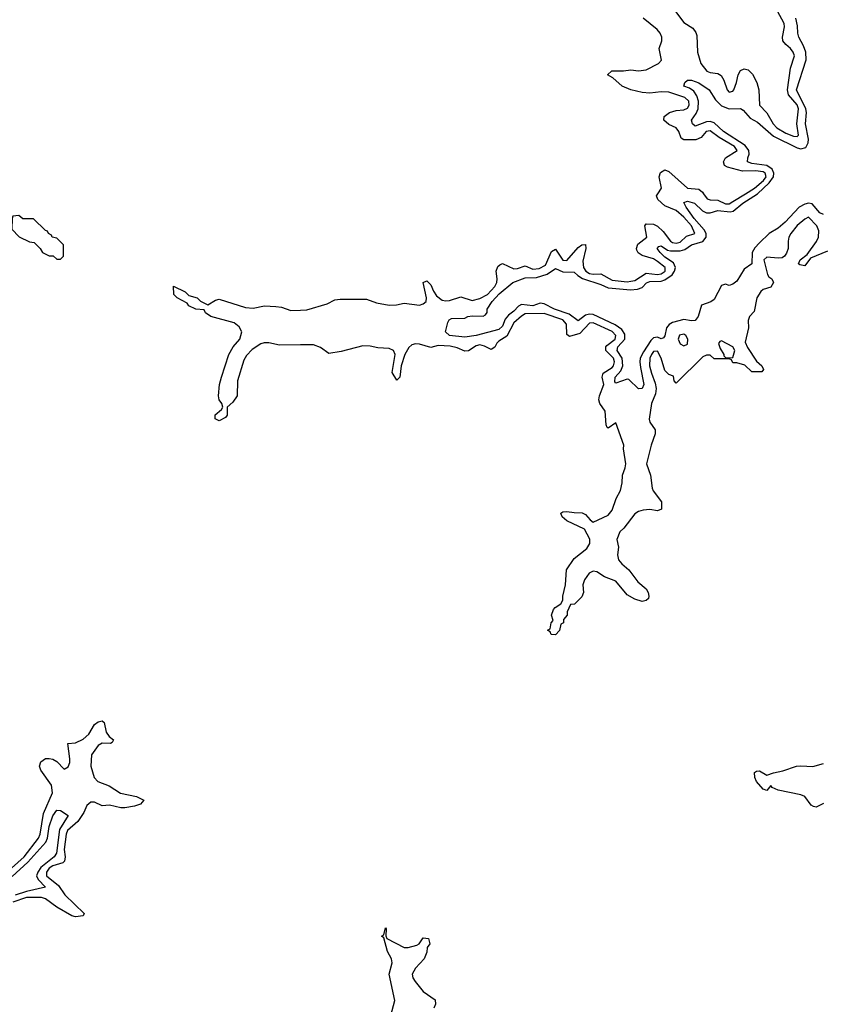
# Model space of a CAD drawing. Header units: inches. Extents: x 2710684 to 2828758, y 857022 to 965663.
# Tile 270 of 316: x 2778514 to 2782763, y 885710 to 890922. Entities that reach past the tile are written whole.
import ezdxf

# ---------------------------------------------------------------- set-up
doc = ezdxf.new("R2010")
doc.units = ezdxf.units.IN
doc.header["$MEASUREMENT"] = 0
for name, color, linetype in [('C7878', 7, 'Continuous'), ('C7888', 7, 'Continuous'), ('C7889', 7, 'Continuous')]:
    doc.layers.add(name, color=color, linetype=linetype)

msp = doc.modelspace()

# ---------------------------------------------------------------- linework, layer by layer
at = {"layer": 'C7878', "color": 4, "elevation": 12}
msp.add_lwpolyline([(2778510, 889886), (2778478, 889882), (2778474, 889870), (2778472.7, 889812.7), (2778511.6, 889771.6), (2778565.4, 889745.4), (2778590, 889742), (2778622, 889710), (2778634, 889690), (2778670, 889672), (2778691.6, 889671.6), (2778710, 889654), (2778730, 889654), (2778746, 889670), (2778746, 889730), (2778710, 889766), (2778686, 889770), (2778682, 889782), (2778666, 889790), (2778662, 889802), (2778650, 889806), (2778587.3, 889867.3), (2778530, 889868)], close=True, dxfattribs=at)
at = {"layer": 'C7878', "color": 4}
for points, elevation in [([(2780000, 889200.3), (2779890, 889199.3), (2779832.1, 889212.1), (2779808.1, 889211.9), (2779790, 889206), (2779744.4, 889175.6), (2779714.9, 889145.1), (2779701.1, 889118.9), (2779666.8, 889010), (2779664.7, 888930), (2779642, 888898), (2779612, 888870), (2779611.6, 888828.4), (2779603.6, 888816.4), (2779570, 888798), (2779548.4, 888808.4), (2779549, 888830), (2779582, 888858), (2779588.7, 888870), (2779584, 888890), (2779569.6, 888909.6), (2779565.6, 888930), (2779572.3, 888990), (2779582.9, 889030), (2779622, 889150), (2779643.7, 889190), (2779679, 889230), (2779689.2, 889270), (2779676.2, 889296.2), (2779650, 889317.2), (2779526, 889350), (2779498, 889370), (2779490, 889386), (2779446, 889390), (2779410, 889408), (2779400.4, 889420.4), (2779348, 889450), (2779330, 889468), (2779328, 889512), (2779390, 889482), (2779410, 889462), (2779454, 889450), (2779471.6, 889431.6), (2779510, 889412), (2779550, 889438), (2779570, 889442.8), (2779710, 889398), (2779750, 889395.5), (2779810, 889408), (2779870, 889404.4), (2779899.9, 889399.9), (2779950, 889382.4), (2780000, 889384.6)], 8), ([(2778470, 886430.7), (2778537.3, 886490), (2778614, 886590), (2778622, 886610), (2778640.9, 886719.1), (2778687.8, 886830), (2778681.6, 886870), (2778625.2, 886950), (2778619, 886970), (2778626.3, 886993.7), (2778650, 887010.8), (2778670, 887010.8), (2778690, 887006.8), (2778710, 886994.8), (2778750, 886954.8), (2778770, 886966.8), (2778779.6, 886990), (2778779.6, 887010), (2778768, 887090), (2778810, 887093.4), (2778850, 887113.4), (2778879.7, 887140.3), (2778909.3, 887190.7), (2778930, 887206), (2778951.3, 887211.3), (2778962, 887202), (2778971.3, 887150), (2778987.3, 887127.3), (2779011, 887110), (2779003.6, 887096.4), (2778994, 887090), (2778950, 887092.7), (2778930, 887079.3), (2778893.4, 887030), (2778890.5, 886970), (2778908, 886910), (2778926.8, 886890), (2778987.1, 886867.1), (2779046.9, 886826.9), (2779132, 886810), (2779172, 886790), (2779154, 886770), (2779121.4, 886758.6), (2779070, 886749.3), (2779050, 886749.5), (2778990, 886764.5), (2778950, 886760.9), (2778910, 886780.5), (2778890, 886780.5), (2778870, 886762.7), (2778854.3, 886725.7), (2778822.6, 886677.4), (2778767.9, 886630), (2778760.8, 886610), (2778750.3, 886530), (2778754.9, 886490), (2778751.7, 886468.3), (2778741.7, 886458.3), (2778690, 886443.5), (2778670.4, 886430), (2778656, 886410), (2778655.3, 886390), (2778719.1, 886339.1), (2778752.4, 886290), (2778856, 886190), (2778850, 886178), (2778810, 886172.7), (2778790, 886178), (2778710, 886224.2), (2778650, 886268.3), (2778630, 886275.6), (2778550, 886275.3), (2778477.1, 886250)], 8), ([(2778474.2, 886385.8), (2778557.4, 886462.6), (2778652.5, 886567.5), (2778661.5, 886590), (2778670, 886650.7), (2778690, 886706.8), (2778710, 886737.3), (2778730, 886736.3), (2778770.8, 886710), (2778724.4, 886635.6), (2778708.9, 886510), (2778696.5, 886490), (2778626.7, 886433.3), (2778610.2, 886410), (2778603.2, 886390), (2778611.8, 886370), (2778650.4, 886329.6), (2778550, 886307.6), (2778490, 886288.3)], 4)]:
    msp.add_lwpolyline(points, dxfattribs=dict(at, elevation=elevation))
at = {"layer": 'C7888', "color": 4}
for points, elevation in [([(2780000, 889384.6), (2780033.9, 889386.1), (2780141.7, 889418.3), (2780181.5, 889438.5), (2780210, 889442), (2780350, 889442), (2780402.3, 889422.3), (2780470, 889410.3), (2780508.1, 889411.9), (2780550, 889421.3), (2780630, 889410.3), (2780650, 889417.6), (2780665.1, 889430), (2780667.8, 889450), (2780649.5, 889530), (2780670, 889538.8), (2780690, 889518), (2780704.2, 889484.2), (2780720.5, 889460.5), (2780750, 889437.4), (2780770, 889432.9), (2780790, 889435.6), (2780850, 889454.4), (2780910, 889434.9), (2780950, 889445.3), (2780990, 889466.7), (2781029.7, 889510), (2781039.8, 889530), (2781041.7, 889550), (2781036.2, 889590), (2781045.1, 889614.9), (2781055.5, 889624.5), (2781070, 889630.7), (2781130, 889602.4), (2781150, 889604.4), (2781190, 889618.4), (2781230, 889600.9), (2781264.8, 889604.8), (2781296.9, 889623.1), (2781330, 889694.8), (2781350, 889707.3), (2781390, 889648.4), (2781410, 889646.4), (2781470, 889715.5), (2781490, 889730.7), (2781510, 889731), (2781510.4, 889710), (2781495.6, 889644.4), (2781499, 889610), (2781510.4, 889590), (2781530, 889579), (2781550, 889574.6), (2781590, 889576.4), (2781650, 889543.2), (2781730, 889534.9), (2781750, 889537), (2781770, 889542), (2781830, 889580.3), (2781890, 889573.4), (2781910, 889577), (2781931.2, 889590), (2781931.5, 889610), (2781890, 889642.4), (2781870, 889655.4), (2781810, 889674), (2781788, 889688), (2781781, 889701), (2781778.4, 889710), (2781786.3, 889733.7), (2781834, 889770), (2781822.7, 889830), (2781830, 889841), (2781870, 889839.3), (2781890, 889828.2), (2781919.9, 889799.9), (2781959.3, 889750), (2781970, 889742.6), (2781990, 889738.7), (2782010, 889744.9), (2782043.3, 889776.7), (2782088.7, 889790), (2782071, 889830), (2782030, 889876.3), (2781990, 889911.5), (2781930, 889935.6), (2781892.3, 889970), (2781886, 889990), (2781892.5, 890000)], 8), ([(2782770, 889889.7), (2782750, 889899.6), (2782710, 889946.6), (2782689.2, 889950.8), (2782670, 889946), (2782640.4, 889930), (2782566.7, 889850), (2782530, 889818.7), (2782482, 889790), (2782430, 889740.7), (2782405.3, 889714.7), (2782391.8, 889690), (2782390, 889629.2), (2782350, 889602), (2782310, 889537.2), (2782290, 889521.2), (2782270, 889515.3), (2782250, 889522), (2782230, 889515.3), (2782190, 889441.2), (2782172.1, 889427.9), (2782124, 889410), (2782106, 889350), (2782090.3, 889329.7), (2782070, 889327.8), (2782030, 889335.4), (2781970, 889318.7), (2781951.7, 889308.3), (2781938.4, 889290), (2781930, 889248), (2781922.8, 889237.2), (2781910, 889232.7), (2781890, 889241.6), (2781870, 889238.4), (2781855.6, 889224.4), (2781816, 889164), (2781799.3, 889130), (2781796.4, 889110), (2781800.4, 889080.4), (2781818.8, 888990), (2781810, 888968.7), (2781790, 888968), (2781738, 889018), (2781730, 889019), (2781670, 888997.2), (2781664.7, 889004.7), (2781665.6, 889030), (2781697.1, 889062.9), (2781706.9, 889090), (2781703.1, 889130), (2781676.3, 889170), (2781681.3, 889190), (2781718, 889230), (2781718, 889258), (2781701, 889281), (2781666.8, 889306.8), (2781550, 889361.5), (2781530, 889362.7), (2781510, 889356.9), (2781470, 889327), (2781422.7, 889362.7), (2781346, 889390), (2781290, 889417.6), (2781270, 889420.5), (2781230, 889407.3), (2781170, 889414.5), (2781154.1, 889405.9), (2781130, 889379.6), (2781102, 889358), (2781083.9, 889336.1), (2781070, 889299.3), (2781050, 889282.4), (2780931.3, 889250), (2780870, 889240.9), (2780789.7, 889249.7), (2780768.7, 889270), (2780780.4, 889319.6), (2780787.3, 889332.7), (2780800.4, 889339.6), (2780870, 889342), (2780886, 889350), (2780910, 889354), (2780968.4, 889351.6), (2780980.4, 889359.6), (2780988.9, 889371.1), (2780989.2, 889390), (2781015.1, 889430), (2781052.7, 889470), (2781124, 889530), (2781190, 889554.9), (2781250, 889557.7), (2781306.1, 889573.9), (2781350, 889604.4), (2781390, 889587), (2781450, 889585.5), (2781467.9, 889567.9), (2781492.6, 889552.6), (2781590, 889520.9), (2781630, 889503.2), (2781650, 889500.7), (2781747.7, 889492.3), (2781784.7, 889495.3), (2781810, 889504.9), (2781831.9, 889528.1), (2781850, 889536.5), (2781910, 889536.9), (2781930, 889544.7), (2781967.9, 889572.1), (2781980.9, 889590), (2781986.4, 889610), (2781975.6, 889635.6), (2781930, 889664.4), (2781905.1, 889690), (2781889.5, 889710), (2781898, 889722), (2781910, 889724.9), (2781942.6, 889702.6), (2781958.4, 889698.4), (2782010, 889697.8), (2782034.6, 889705.4), (2782070, 889730.2), (2782130, 889747.7), (2782148.5, 889770), (2782148.7, 889790), (2782137.3, 889810), (2782085.3, 889870), (2782041.6, 889930), (2782030, 889954), (2782050, 889960.5), (2782086.8, 889950), (2782129.2, 889909.2), (2782150, 889899), (2782170, 889899), (2782210, 889911.4), (2782275.7, 889904.3), (2782291.4, 889908.6), (2782342, 889950), (2782420.2, 889999.8), (2782420.4, 890000)], 4), ([(2782134.6, 890000), (2782153, 889973), (2782170, 889968), (2782210, 889966.7), (2782250, 889947.7), (2782270, 889947.4), (2782290, 889958.7), (2782355.8, 890000)], 8), ([(2782790, 889696.4), (2782699.8, 889660.2), (2782670, 889619.3), (2782643.3, 889623.3), (2782637.2, 889630), (2782646, 889650), (2782682, 889678), (2782733, 889747), (2782742.3, 889770), (2782743.9, 889803.9), (2782734.5, 889830), (2782690, 889876), (2782670, 889866), (2782630, 889832), (2782597.1, 889790), (2782586.4, 889770), (2782582.4, 889750), (2782583, 889710), (2782574.2, 889685.8), (2782562.8, 889670), (2782550, 889660.9), (2782530, 889659.5), (2782470, 889664.5), (2782453.4, 889650), (2782472.3, 889572.3), (2782480.4, 889560.4), (2782496, 889550), (2782504, 889530), (2782490, 889506.6), (2782450, 889493.2), (2782437.1, 889482.9), (2782416.3, 889450), (2782402, 889378), (2782378, 889350), (2782371, 889330), (2782373, 889290), (2782354.9, 889214.9), (2782366.7, 889186.7), (2782414.4, 889114.4), (2782442, 889090), (2782452, 889070), (2782442, 889058), (2782390, 889058), (2782353.6, 889093.6), (2782310, 889106), (2782290, 889106), (2782282, 889122), (2782270, 889126), (2782190, 889126), (2782170, 889146), (2782150, 889146), (2782130, 889138), (2781990, 888998), (2781978, 889010), (2781974.6, 889034.6), (2781950, 889044), (2781930, 889064), (2781909.7, 889130), (2781890, 889167), (2781870, 889165.6), (2781858, 889150), (2781849.2, 889130), (2781848.2, 889090), (2781858.3, 889050), (2781878.6, 888998.6), (2781882.7, 888970), (2781879, 888941), (2781858.9, 888890), (2781847.1, 888807.1), (2781850, 888792), (2781878.8, 888750), (2781877.3, 888730), (2781856.4, 888670), (2781832.4, 888570), (2781852.7, 888510), (2781862.4, 888442.4), (2781868.2, 888428.2), (2781911, 888370), (2781911, 888330), (2781890, 888322), (2781850, 888329.5), (2781814.6, 888325.4), (2781790, 888318), (2781770, 888306), (2781712.7, 888230), (2781690.5, 888210), (2781675.8, 888170), (2781683.1, 888130), (2781679.5, 888090), (2781683.1, 888063.1), (2781700.9, 888040.9), (2781739.1, 888010), (2781786.4, 887946.4), (2781830.7, 887910), (2781841, 887890), (2781844.7, 887870), (2781842, 887858), (2781830, 887848), (2781810, 887842), (2781770, 887855.3), (2781730, 887878), (2781669.5, 887949.5), (2781610, 887973.2), (2781570, 887999.3), (2781550, 888002.7), (2781528, 887992), (2781503.4, 887956.6), (2781496, 887930), (2781498, 887890), (2781490, 887866), (2781451.6, 887828.4), (2781430, 887826), (2781412.7, 887787.3), (2781412, 887770), (2781392.7, 887747.3), (2781392, 887730), (2781378, 887722), (2781371.6, 887688.4), (2781350, 887666), (2781327.3, 887667.3), (2781322, 887682), (2781308, 887690), (2781322, 887698), (2781328, 887730), (2781338, 887742), (2781328.7, 887770), (2781340.2, 887799.8), (2781348, 887810), (2781378, 887830), (2781388.7, 887850), (2781389, 887870), (2781404, 887930), (2781409.4, 888010.6), (2781449.2, 888070), (2781516.9, 888123.1), (2781532.3, 888150), (2781531.8, 888171.8), (2781504.7, 888224.7), (2781410, 888269.4), (2781385.2, 888290), (2781379, 888310), (2781390, 888317.3), (2781410, 888319.1), (2781450, 888312.4), (2781492.3, 888312.3), (2781510, 888302.8), (2781533.7, 888273.7), (2781550, 888262.8), (2781630, 888298.8), (2781650, 888324.7), (2781672.5, 888387.5), (2781694, 888430), (2781702.9, 888470), (2781705.6, 888510), (2781718.7, 888550), (2781722.4, 888570), (2781711.3, 888650), (2781712.6, 888670), (2781670, 888788), (2781630, 888759), (2781623.2, 888763.2), (2781618, 888778), (2781614, 888850), (2781586, 888890), (2781580.7, 888910), (2781583, 888930), (2781606.9, 888990), (2781597.6, 889030), (2781602, 889050), (2781650, 889080.3), (2781658, 889090), (2781663.1, 889110), (2781656.8, 889130), (2781617.4, 889170), (2781616.9, 889190), (2781622.4, 889197.6), (2781666, 889230), (2781669.7, 889250), (2781650, 889272), (2781550, 889317.3), (2781530, 889315.4), (2781479.2, 889260.8), (2781424.4, 889244.4), (2781410, 889255.3), (2781408.2, 889310), (2781390, 889333.1), (2781290, 889366), (2781190, 889364), (2781170, 889352.8), (2781130, 889318), (2781092.6, 889247.4), (2781050, 889220.7), (2781039.3, 889210), (2781030, 889189.2), (2781010, 889176), (2780974.2, 889194.2), (2780950, 889200.5), (2780930, 889195.4), (2780890, 889169.6), (2780870, 889167.6), (2780830, 889185.1), (2780792.9, 889192.9), (2780730, 889197.7), (2780690, 889186.9), (2780630, 889204.2), (2780610, 889205.7), (2780590, 889200.5), (2780574, 889186), (2780552.7, 889150), (2780533, 889090), (2780526, 889030), (2780510, 889014), (2780486.3, 889053.7), (2780500.9, 889150), (2780492.7, 889170), (2780470, 889181.6), (2780410, 889185.6), (2780370, 889194.3), (2780330, 889194.7), (2780215.2, 889164.8), (2780150, 889154), (2780107.2, 889187.2), (2780070, 889200.9), (2780000, 889200.3)], 8), ([(2782770, 886772.3), (2782730, 886753.2), (2782716.5, 886756.5), (2782704.5, 886764.5), (2782670, 886809.2), (2782650, 886818), (2782530, 886843.7), (2782498, 886858), (2782490, 886868), (2782470, 886842), (2782450, 886848.7), (2782414, 886890), (2782405.2, 886910), (2782403.1, 886936.9), (2782415.3, 886944.7), (2782430, 886946), (2782470, 886922), (2782504.1, 886935.9), (2782554.2, 886945.8), (2782626, 886970), (2782650, 886973), (2782712.1, 886967.9), (2782770, 886984)], 8), ([(2780462.6, 885590), (2780500.7, 885730), (2780469.5, 885869.5), (2780486, 885930), (2780482.7, 885950), (2780461.2, 885990), (2780442, 886062), (2780429, 886070), (2780442, 886078), (2780450, 886114), (2780454, 886110), (2780452.7, 886072.7), (2780458, 886058), (2780550, 886011), (2780570, 886010.8), (2780617.2, 886022.8), (2780629.1, 886030.9), (2780650, 886062), (2780678, 886058), (2780684.7, 886030), (2780671.3, 886010), (2780670, 885986), (2780656, 885950), (2780610, 885902), (2780591, 885870), (2780594.8, 885850), (2780606.8, 885830), (2780650, 885778), (2780714, 885734), (2780716, 885710), (2780706, 885690)], 8)]:
    msp.add_lwpolyline(points, dxfattribs=dict(at, elevation=elevation))
at = {"layer": 'C7888', "color": 4, "elevation": 8}
for points in [[(2782030, 889258), (2782007.4, 889252.6), (2782000.5, 889230), (2782010, 889206.8), (2782030, 889194.8), (2782050, 889204.7), (2782051.8, 889230), (2782041.2, 889250)], [(2782230, 889222), (2782221, 889219), (2782212.7, 889207.3), (2782222, 889182), (2782242, 889150), (2782242, 889142), (2782252.7, 889132.7), (2782290, 889134), (2782299, 889170), (2782288.7, 889190)]]:
    msp.add_lwpolyline(points, close=True, dxfattribs=at)
at = {"layer": 'C7889', "color": 4}
for points, elevation in [([(2781985.8, 890965.8), (2782030, 890907.3), (2782077.6, 890877.6), (2782094, 890854), (2782098.7, 890838.7), (2782102, 890750), (2782120.4, 890690), (2782151, 890650), (2782170, 890642.4), (2782210, 890636.3), (2782226.6, 890626.6), (2782242.4, 890602.4), (2782258.8, 890550), (2782270, 890538.8), (2782290, 890542.8), (2782295.1, 890550), (2782309.3, 890590), (2782317.2, 890630), (2782330, 890652), (2782350, 890661), (2782370, 890656), (2782392.8, 890632.8), (2782416.3, 890590), (2782426, 890550), (2782430.7, 890470), (2782468.9, 890428.9), (2782503.1, 890370), (2782523, 890350), (2782570, 890321.3), (2782610, 890306), (2782630, 890304), (2782636, 890310), (2782627.6, 890370), (2782636, 890450), (2782630, 890471.8), (2782583.5, 890523.5), (2782578.9, 890550), (2782594.5, 890665.5), (2782615.6, 890730), (2782609.5, 890750), (2782594.5, 890770), (2782569.7, 890789.7), (2782553.6, 890810), (2782551.3, 890830), (2782563.3, 890883.3), (2782561.7, 890901.7), (2782526.5, 890966.5)], 8), ([(2782355.8, 890000), (2782403.6, 890030), (2782450.9, 890070), (2782466.3, 890090), (2782459.6, 890110), (2782450, 890115.6), (2782410, 890120.9), (2782340.6, 890120.6), (2782261.7, 890141.7), (2782245.2, 890150), (2782239.5, 890170), (2782249.7, 890190.3), (2782312, 890230), (2782298.4, 890250), (2782217.4, 890297.4), (2782170, 890332.8), (2782148, 890330), (2782121.3, 890298.7), (2782094, 890286), (2782030, 890286.6), (2782015.1, 890295.1), (2782002.7, 890330), (2781989.5, 890349.5), (2781950, 890366.6), (2781924, 890390), (2781925.2, 890410), (2781954, 890430), (2781990, 890441.3), (2782030, 890445.3), (2782050, 890454), (2782058.7, 890470), (2782056.3, 890490), (2782036, 890510), (2781950, 890538.5), (2781910, 890539.2), (2781850, 890532.4), (2781810, 890535.8), (2781749.7, 890549.7), (2781704, 890570), (2781654.6, 890614.6), (2781626, 890630), (2781649.3, 890650.7), (2781710, 890650.8), (2781750, 890656.3), (2781790, 890650.6), (2781830, 890656.3), (2781895.3, 890690), (2781912, 890708), (2781899, 890770), (2781913.2, 890810), (2781912.7, 890830), (2781905.2, 890850), (2781889, 890870), (2781814, 890930)], 8), ([(2782420.4, 890000), (2782481.6, 890058.4), (2782505.3, 890090), (2782506.2, 890110), (2782496.8, 890130), (2782469.1, 890149.1), (2782390, 890161), (2782366.6, 890170), (2782367.8, 890190), (2782375.3, 890210), (2782373.1, 890230), (2782355.4, 890255.4), (2782240.5, 890330), (2782190, 890375.4), (2782170, 890382.7), (2782150, 890381.5), (2782090, 890358.4), (2782075.1, 890370), (2782069.6, 890390), (2782094.9, 890425.1), (2782106, 890450), (2782107.4, 890490), (2782099.5, 890519.5), (2782083.5, 890543.5), (2782059.3, 890559.3), (2782029, 890570), (2782035.3, 890590), (2782050, 890601), (2782070, 890601), (2782110, 890586.8), (2782164.7, 890550), (2782196.7, 890496.7), (2782230, 890464.9), (2782270, 890450.4), (2782330, 890450.8), (2782343.5, 890443.5), (2782380.7, 890400.7), (2782419.2, 890379.2), (2782505.1, 890305.1), (2782630, 890243.2), (2782650, 890237.7), (2782675.2, 890244.8), (2782687.6, 890270), (2782689.8, 890290), (2782673.1, 890370), (2782679.3, 890430), (2782676.2, 890450), (2782626.4, 890550), (2782676.9, 890710), (2782676.3, 890750), (2782663.7, 890783.7), (2782638, 890830), (2782632.7, 890850), (2782632.3, 890890), (2782622.9, 890930)], 4), ([(2781892.5, 890000), (2781912, 890030), (2781899.3, 890090), (2781906.6, 890113.4), (2781930, 890126.8), (2781950, 890118.8), (2782050, 890030.6), (2782110, 890024.9), (2782128.7, 890008.7), (2782134.6, 890000)], 8)]:
    msp.add_lwpolyline(points, dxfattribs=dict(at, elevation=elevation))

doc.saveas('drawing.dxf')
